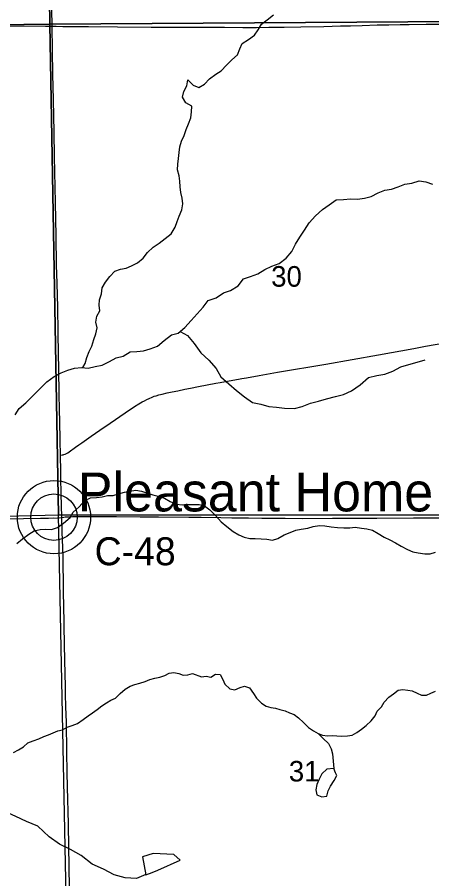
# Model space of a CAD drawing. Extents: x 1985906 to 2360102, y 891258 to 1222054.
# Drawn here: x 2076160 to 2080606, y 1058399 to 1067646 of the extents above; entities that cross this region are included whole.
import ezdxf

# ---------------------------------------------------------------- set-up
doc = ezdxf.new("R2010")
doc.units = 0
for name, color, linetype in [('GM_X_County_Road', 7, 'Continuous'), ('GM_X_County_Road_Text', 7, 'Continuous'), ('GM_X_Minor_Lake', 7, 'Continuous'), ('GM_X_Minor_River', 7, 'Continuous'), ('GM_X_Section', 7, 'Continuous'), ('GM_X_Section_Text', 7, 'Continuous'), ('GM_X_State_Route', 7, 'Continuous'), ('GM_X_Township_Road', 7, 'Continuous'), ('GM_X_Unincorporated', 7, 'Continuous'), ('GM_X_Unincorporated_Location', 7, 'Continuous'), ('GM_X_Unincorporated_Text', 7, 'Continuous')]:
    doc.layers.add(name, color=color, linetype=linetype)

msp = doc.modelspace()

# ---------------------------------------------------------------- linework, layer by layer
at = {"layer": 'GM_X_County_Road'}
msp.add_lwpolyline([(2076636.6, 1062277.7), (2076659.9, 1062281.8), (2076673.9, 1062283.1), (2076689.1, 1062284.5), (2076719.7, 1062285.8), (2076752.2, 1062287.4), (2076789.4, 1062288.1), (2076854.4, 1062288.4), (2076936.5, 1062288.4), (2077132.8, 1062287.2), (2077224.2, 1062286.4), (2077476.8, 1062284.1), (2077673.5, 1062284.4), (2078001.5, 1062282), (2078133, 1062281.2), (2078344.8, 1062277.5), (2078462.5, 1062274.7), (2078640.2, 1062271.9), (2078783.1, 1062270.5), (2078935.4, 1062270.2), (2079032.4, 1062269.8), (2079214.5, 1062268), (2079542.7, 1062269.8), (2079805.3, 1062271), (2080018.3, 1062271.2), (2080412, 1062272.9), (2080854.7, 1062275.1)], dxfattribs=at)
at = {"layer": 'GM_X_Minor_Lake'}
msp.add_line((2077907.1, 1058598.5), (2077840.3, 1058659.5), dxfattribs=at)
for points in [[(2079557.5, 1059584.5), (2079479.3, 1059575.7), (2079426.3, 1059524.2), (2079397.4, 1059468.4), (2079374.5, 1059410.4), (2079361.6, 1059352.4), (2079372.9, 1059300), (2079426.8, 1059277.2), (2079479.1, 1059284.5), (2079496, 1059342.5), (2079518.9, 1059394.4), (2079559.9, 1059454.1), (2079586.8, 1059508), (2079575, 1059536.9)], [(2079575, 1059536.9), (2079557.5, 1059584.5)], [(2077840.3, 1058659.5), (2077618.7, 1058670.8), (2077503.7, 1058636.2), (2077540.3, 1058440)], [(2077608.6, 1058468.1), (2077668.4, 1058493.4), (2077907.1, 1058598.5)], [(2077540.3, 1058440), (2077608.6, 1058468.1)]]:
    msp.add_lwpolyline(points, dxfattribs=at)
at = {"layer": 'GM_X_Minor_River'}
for points in [[(2076864.6, 1063885.2), (2076886.7, 1063929.9), (2076907.7, 1063993.9), (2076930.7, 1064057.8), (2076959.7, 1064115.7), (2076982.8, 1064187.7), (2077003.8, 1064249.6), (2077018.7, 1064311.7), (2077003.5, 1064374.1), (2077012.5, 1064438.3), (2077045.5, 1064496.1), (2077040.3, 1064556.4), (2077043.1, 1064614.6), (2077064.1, 1064678.6), (2077071.1, 1064740.7), (2077108.1, 1064802.5), (2077151.2, 1064864.1), (2077206.2, 1064921.6), (2077266.7, 1064940.9), (2077327.1, 1064952.1), (2077385.8, 1064977.4), (2077450.5, 1065008.7), (2077511.5, 1065062.1), (2077558.5, 1065121.7), (2077619.6, 1065177.1), (2077682.5, 1065222.5), (2077745.4, 1065271.8), (2077812.5, 1065323.1), (2077853.7, 1065394.9), (2077876.6, 1065452.8), (2077897.5, 1065510.8), (2077924.6, 1065580.7), (2077937.6, 1065644.8), (2077930.4, 1065703.1), (2077915.2, 1065763.5), (2077908, 1065825.9), (2077904.9, 1065886.1), (2077895.7, 1065944.5), (2077880.5, 1066009), (2077881.4, 1066069.2), (2077888.3, 1066131.3), (2077897.2, 1066193.5), (2077904.2, 1066255.6), (2077923.1, 1066317.6), (2077950.1, 1066377.5), (2077973.1, 1066441.4), (2077996.1, 1066501.4), (2078021.1, 1066567.3), (2078030, 1066629.4), (2078030.9, 1066691.6), (2077969.2, 1066726.6), (2077931.9, 1066787.3), (2077946.8, 1066849.4), (2077979.9, 1066911.2), (2077990.8, 1066975.3), (2078048.2, 1066916.3), (2078108.1, 1066893.4), (2078166.9, 1066926.8), (2078223.9, 1066984.2), (2078288.9, 1067033.6), (2078347.7, 1067070.9), (2078404.8, 1067130.4), (2078461.8, 1067187.8), (2078522.8, 1067241.2), (2078547.9, 1067307.2), (2078572.8, 1067365.1), (2078641.7, 1067408.3), (2078704.6, 1067453.6), (2078745.6, 1067511.3), (2078778.6, 1067571.1), (2078841.6, 1067618.5), (2078908.6, 1067673.8)], [(2078663.4, 1064862), (2078740.1, 1064891.1), (2078817.1, 1064938.2), (2078892, 1064975.4), (2078968.7, 1065004.5), (2079043.8, 1065059.7), (2079107.1, 1065133.1), (2079146.4, 1065210.9), (2079189.6, 1065284.6), (2079240.9, 1065362.3), (2079290.3, 1065439.9), (2079357.6, 1065513.3), (2079434.9, 1065582.5), (2079505.9, 1065633.8), (2079581, 1065685), (2079659.4, 1065690), (2079733.8, 1065699), (2079810, 1065692), (2079884.5, 1065705), (2079957.1, 1065722.1), (2080031.9, 1065761.3), (2080104.7, 1065790.4), (2080175.1, 1065799.5), (2080245.7, 1065824.7), (2080318.5, 1065855.8), (2080392.9, 1065866.9), (2080471.6, 1065889.9), (2080543.7, 1065878.9), (2080613.7, 1065855.9)], [(2076135.7, 1063377.7), (2076180.9, 1063447.4), (2076252.1, 1063508.7), (2076323.4, 1063580), (2076398.8, 1063655.3), (2076478.2, 1063734.6), (2076557.4, 1063791.7), (2076630.2, 1063830.9), (2076700.9, 1063858.1), (2076775.5, 1063879.2), (2076849.9, 1063886.2), (2076920.2, 1063881.3), (2076996.7, 1063898.3), (2077069.2, 1063911.4), (2077148.1, 1063952.5), (2077221, 1063991.7), (2077297.5, 1064008.8), (2077370.5, 1064056), (2077442.8, 1064057), (2077513.2, 1064064.1), (2077583.9, 1064087.2), (2077664.6, 1064114.3), (2077735.7, 1064175.6), (2077815, 1064238.8), (2077885.5, 1064255.9), (2077956.7, 1064315.2), (2078024, 1064390.6), (2078091.3, 1064462), (2078152.6, 1064535.5), (2078207.8, 1064605), (2078294.6, 1064636), (2078371.7, 1064689.2), (2078448.4, 1064712.2), (2078531.4, 1064763.3), (2078586.7, 1064836.9), (2078663.4, 1064862)], [(2077905.9, 1064272.9), (2077985.6, 1064230.5), (2078058.7, 1064145.2), (2078129.5, 1064045.8), (2078216.7, 1063964.3), (2078293.8, 1063874.9), (2078342.7, 1063785.9), (2078428, 1063710.5), (2078511.3, 1063639.1), (2078598.7, 1063573.7), (2078682.2, 1063510.3), (2078774.3, 1063493), (2078858.3, 1063467.8), (2078942.6, 1063462.6), (2079026.8, 1063451.5), (2079133.1, 1063448), (2079217.8, 1063467), (2079306.7, 1063505.9), (2079391.3, 1063524.9), (2079478, 1063549.8), (2079574.8, 1063576.7), (2079659.5, 1063597.6), (2079744.4, 1063636.6), (2079839.7, 1063699.6), (2079929.2, 1063780.8), (2080017.9, 1063801.7), (2080102.4, 1063816.6), (2080187.2, 1063847.6), (2080274.2, 1063892.6), (2080360.9, 1063917.6), (2080449.7, 1063944.5), (2080534.4, 1063969.4)], [(2076154.1, 1061997.9), (2076215.1, 1062049.2), (2076284.1, 1062096.5), (2076342.8, 1062133.9), (2076407.3, 1062149.1), (2076465.6, 1062152.3), (2076527.8, 1062149.5), (2076592.4, 1062170.7), (2076655.3, 1062216.1), (2076726.4, 1062275.3), (2076759.4, 1062335.2), (2076822.5, 1062392.6), (2076883.7, 1062460), (2076944.4, 1062489.3), (2077010.7, 1062492.4), (2077069, 1062497.7), (2077127.5, 1062513), (2077187.8, 1062514.2), (2077246.2, 1062529.5), (2077308.8, 1062548.7), (2077369.2, 1062559.9), (2077431.5, 1062569.1), (2077491.7, 1062560.3), (2077555.6, 1062539.4), (2077613.6, 1062518.5), (2077671.7, 1062507.7), (2077739.6, 1062484.7), (2077801.3, 1062447.7), (2077867.2, 1062418.7), (2077927.4, 1062413.9), (2077987.7, 1062415.1), (2078052, 1062418.3), (2078110.2, 1062415.5), (2078168.2, 1062402.7)], [(2078168.2, 1062402.7), (2078225.9, 1062359.7), (2078285.2, 1062296.7), (2078346.5, 1062231.6), (2078408, 1062180.6), (2078475.5, 1062125.4), (2078535.3, 1062090.5), (2078595.2, 1062067.6), (2078653.2, 1062052.8), (2078713.4, 1062050), (2078777.7, 1062049.1), (2078835.9, 1062044.3), (2078898, 1062033.4), (2078956.5, 1062052.7), (2079023.3, 1062090), (2079087.9, 1062115.2), (2079148.5, 1062140.6), (2079206.9, 1062151.8), (2079275.4, 1062162.9), (2079333.9, 1062180.2), (2079402.3, 1062189.4), (2079460.5, 1062186.6), (2079526.6, 1062175.6), (2079594.8, 1062168.7), (2079663, 1062165.8), (2079727.3, 1062164.9), (2079785.7, 1062174.2), (2079851.8, 1062163.3), (2079909.9, 1062156.5), (2079969.9, 1062139.6), (2080031.7, 1062104.6), (2080095.4, 1062067.6), (2080155.3, 1062038.7), (2080219, 1062003.7), (2080276.8, 1061970.8), (2080344.5, 1061931.8), (2080402.4, 1061906.9), (2080460.5, 1061896.1), (2080530.6, 1061887.1), (2080588.9, 1061888.3), (2080647.4, 1061903.6)], [(2077419.8, 1060484.8), (2077476.2, 1060500.1), (2077532.7, 1060515.5), (2077581.2, 1060538.9), (2077635.6, 1060552.2), (2077688, 1060563.6), (2077742.5, 1060580.9), (2077791, 1060604.4), (2077841.3, 1060611.8), (2077891.4, 1060601), (2077939.3, 1060584.3), (2077989.6, 1060587.7), (2078038, 1060601.1), (2078137.9, 1060567.6), (2078186.2, 1060575), (2078236.2, 1060562.3), (2078284.9, 1060595.8), (2078337.1, 1060591.1), (2078366.4, 1060538.5), (2078387.8, 1060488), (2078441.3, 1060439.1), (2078495.4, 1060428.3), (2078549.9, 1060451.7), (2078598.4, 1060467.1), (2078652.4, 1060450.3), (2078693.6, 1060387.5), (2078727, 1060336.8), (2078778.5, 1060285.9), (2078830.3, 1060253.1), (2078880.2, 1060236.4), (2078928.4, 1060229.7), (2078978.3, 1060215), (2079032.4, 1060200.2), (2079080.3, 1060181.5), (2079130.2, 1060160.8), (2079177.9, 1060126), (2079229.4, 1060077.1), (2079282.8, 1060022.1), (2079338.6, 1059987.3), (2079386.4, 1059958.5), (2079434.3, 1059941.8), (2079486.4, 1059935.1), (2079540.7, 1059938.4), (2079588.9, 1059933.7), (2079643, 1059931), (2079701.3, 1059934.2), (2079751.6, 1059939.6), (2079804.3, 1059971), (2079853, 1060004.5), (2079901.7, 1060044), (2079954.7, 1060095.5), (2079999.6, 1060149.1), (2080022.4, 1060199), (2080067.3, 1060246.6), (2080096.1, 1060296.4), (2080147.1, 1060348), (2080195.8, 1060383.4), (2080246.6, 1060424.9), (2080296.9, 1060430.3), (2080349, 1060423.6), (2080397.1, 1060414.9), (2080449, 1060392.1), (2080496.9, 1060371.4), (2080549.1, 1060370.7), (2080597.6, 1060392.1), (2080648.1, 1060411.6)], [(2076118, 1059755.2), (2076172.6, 1059782.6), (2076225.3, 1059816), (2076274.1, 1059857.5), (2076330.6, 1059878.9), (2076391.2, 1059900.2), (2076443.7, 1059925.6), (2076494.2, 1059943), (2076595.2, 1059985.8), (2076643.6, 1059999.2), (2076696.2, 1060026.6), (2076748.7, 1060046), (2076807.3, 1060067.3), (2076866.1, 1060108.7), (2076918.9, 1060148.1), (2076967.5, 1060179.6), (2077018.3, 1060217.1), (2077067, 1060256.6), (2077115.7, 1060288.1), (2077164.3, 1060315.6), (2077212.8, 1060339), (2077263.7, 1060388.5), (2077318.6, 1060434), (2077371.3, 1060467.4), (2077419.8, 1060484.8)], [(2079388.2, 1059957.9), (2079439.8, 1059903.6), (2079497.3, 1059850.6), (2079526.6, 1059794), (2079539.9, 1059739.6), (2079557.5, 1059584.5)], [(2077539.6, 1058443.6), (2077438.1, 1058402.1), (2077315.7, 1058409.8), (2077199.7, 1058443.4), (2077086.1, 1058501.2), (2076964.4, 1058557.1), (2076847.2, 1058649), (2076731.6, 1058712.8), (2076614, 1058772.6), (2076500.6, 1058850.4), (2076379.7, 1058962.5), (2076260, 1059014.3), (2076144.2, 1059066), (2076026.5, 1059121.8), (2075908.5, 1059155.5), (2075794.1, 1059161.1), (2075673.6, 1059156.7), (2075559, 1059152.2), (2075443.1, 1059191.9), (2075329.5, 1059249.6), (2075216, 1059315.4), (2075098.3, 1059371.2), (2074976.3, 1059433.4)]]:
    msp.add_lwpolyline(points, dxfattribs=at)
at = {"layer": 'GM_X_Section'}
for points in [[(2076439.2, 1072954.2), (2076509.5, 1067571.2), (2071205, 1067503.2), (2071324.1, 1070199.3), (2071236.5, 1072816.6), (2072161, 1072823.8), (2072160.8, 1072883.3)], [(2076439.2, 1072954.2), (2081360.2, 1072978.2), (2081446.4, 1067603.3), (2076509.5, 1067571.2)], [(2076509.5, 1067571.2), (2081446.4, 1067603.3), (2081682.3, 1062307.2), (2076601.2, 1062300.4)], [(2076509.5, 1067571.2), (2076601.2, 1062300.4), (2071317.9, 1062170.5), (2071205, 1067503.2)], [(2076601.2, 1062300.4), (2081682.3, 1062307.2), (2082018.5, 1056973.6), (2080993.8, 1056974.6), (2076709.3, 1056959.8)]]:
    msp.add_lwpolyline(points, close=True, dxfattribs=at)
at = {"layer": 'GM_X_State_Route'}
for points in [[(2076535, 1067550.9), (2076528.8, 1067923), (2076525.8, 1068152.6), (2076509, 1069120.8), (2076507.3, 1069218.7), (2076504.4, 1069373.6)], [(2076600.1, 1064239.8), (2076599.8, 1064266.7), (2076595.9, 1064529.2), (2076588, 1064791.2), (2076581.3, 1064986.7), (2076576, 1065298.3), (2076570.1, 1065659.2), (2076559.6, 1066151.3), (2076554.3, 1066413.7), (2076547.3, 1066758.2), (2076542.5, 1067037), (2076535, 1067550.9)], [(2076614.2, 1063426.5), (2076610.7, 1063610.6), (2076605.4, 1063856.7), (2076600.1, 1064239.8)], [(2076624.3, 1062945.9), (2076641, 1062948), (2076650.6, 1062949.3), (2076661.1, 1062952.1), (2076672.5, 1062956.3), (2076687.8, 1062962.9), (2076702.5, 1062971.8), (2076717.7, 1062982.5), (2076784.7, 1063030.6), (2076819.3, 1063055.3), (2076853.5, 1063079.3), (2076954.5, 1063149.5), (2077047.3, 1063213.4), (2077157.5, 1063289.2), (2077317.6, 1063399.3), (2077416.6, 1063467.4), (2077465.7, 1063498.2), (2077500.5, 1063518.2), (2077523.2, 1063530.7), (2077548.6, 1063544.5), (2077573.2, 1063555), (2077605.8, 1063568.8), (2077629.5, 1063577.6), (2077649.4, 1063584.1), (2077678.9, 1063592.5), (2077713.9, 1063602), (2077766.4, 1063614), (2077820.5, 1063625.3), (2077882.2, 1063637.6), (2077956.4, 1063653.5), (2078016.7, 1063665.5), (2078102.5, 1063682.4), (2078290.6, 1063719), (2078336.6, 1063727.6), (2078394.8, 1063738.1), (2078532.9, 1063761.4), (2078567.8, 1063767.4), (2078620.4, 1063776.9), (2078756.2, 1063800.9), (2078953.3, 1063836.2), (2079470.1, 1063923.8), (2080035.5, 1064024.3), (2080414, 1064091.9), (2080540.4, 1064114.4), (2080871.9, 1064172)], [(2076624.3, 1062945.9), (2076621.5, 1063102.5), (2076616.4, 1063315.5), (2076614.2, 1063426.5)], [(2076636.6, 1062277.7), (2076634.1, 1062408.5), (2076632.1, 1062527.6), (2076628.9, 1062706), (2076628.2, 1062771.1), (2076624.3, 1062945.9)], [(2072986.6, 1062204.7), (2073144.1, 1062207.7), (2073323.6, 1062211.3), (2073749.9, 1062218.7), (2073897.6, 1062221.9), (2073968.2, 1062223.2), (2074160.3, 1062227.9), (2074357.1, 1062232.2), (2074554, 1062235.2), (2074767.4, 1062239.3), (2074849.7, 1062239.9), (2075128.7, 1062245.5), (2075258.9, 1062248.1), (2075380.4, 1062250.5), (2075561.3, 1062253.7), (2075698.4, 1062255.2), (2075752.3, 1062255.7), (2076228.4, 1062265.2), (2076409, 1062268.6), (2076495.6, 1062270.5), (2076590.9, 1062273.5), (2076610.8, 1062274.8), (2076636.6, 1062277.7)], [(2076679, 1060382.4), (2076677, 1060470.4), (2076674, 1060595.6), (2076666.9, 1060907), (2076659.1, 1061346.7), (2076657.3, 1061450), (2076656.2, 1061515.3), (2076650.6, 1061841.7), (2076647.7, 1061953.1), (2076645.1, 1062040.3), (2076642.7, 1062116.7), (2076636.6, 1062277.7)], [(2076696.6, 1059543), (2076691.6, 1059759.2), (2076686.8, 1060080.5), (2076682.1, 1060245.9), (2076679, 1060382.4)], [(2076751.2, 1055746.2), (2076750.6, 1055927.1), (2076748.3, 1056248.6), (2076747.5, 1056465.5), (2076745.6, 1056919), (2076744.5, 1057028.6), (2076743.3, 1057148.1), (2076741.1, 1057299.9), (2076737.1, 1057484.5), (2076733.1, 1057627.5), (2076728.5, 1057872.8), (2076721, 1058283.6), (2076716.1, 1058544.3), (2076712.5, 1058736.1), (2076707.8, 1058988.5), (2076700.3, 1059382), (2076696.6, 1059543)]]:
    msp.add_lwpolyline(points, dxfattribs=at)
at = {"layer": 'GM_X_Township_Road'}
for points in [[(2076535, 1067550.9), (2076576.5, 1067549.5), (2076647.2, 1067547.6), (2076760, 1067546), (2076923, 1067545.3), (2077235, 1067542.8), (2077595.9, 1067541.4), (2077891.3, 1067540.4), (2078137.3, 1067540), (2078383.4, 1067538.7), (2078580.3, 1067537.1), (2078727.8, 1067537.1), (2078860.3, 1067538.2), (2079023.1, 1067539.5), (2079203.4, 1067542.4), (2079448.3, 1067547.9), (2079628.5, 1067552.6), (2079733.5, 1067555.5), (2079859.2, 1067559.2), (2080021.7, 1067563.5), (2080147, 1067565.5), (2080267.6, 1067567.4), (2080365.6, 1067568.8), (2080546.4, 1067571.6), (2080715.3, 1067573)], [(2074139.2, 1067503.3), (2074152.7, 1067508.3), (2074170.1, 1067514.7), (2074182.9, 1067517.7), (2074192.7, 1067520.4), (2074204.8, 1067523), (2074222.9, 1067526.3), (2074238.8, 1067528.9), (2074266.9, 1067532.2), (2074287.9, 1067534), (2074315.1, 1067534.5), (2074495.8, 1067535.4), (2074713.4, 1067538), (2074826.4, 1067538.5), (2075054, 1067541.1), (2075300, 1067544.9), (2075469.1, 1067546.4), (2075611.3, 1067547), (2075808.2, 1067548.7), (2076070.3, 1067551.4), (2076234.3, 1067552.5), (2076462.9, 1067552.3), (2076501.7, 1067552.3), (2076535, 1067550.9)]]:
    msp.add_lwpolyline(points, dxfattribs=at)
at = {"layer": 'GM_X_Unincorporated'}
for radius in [392.8, 249]:
    msp.add_circle((2076553.6, 1062280.5), radius, dxfattribs=at)
at = {"layer": 'GM_X_Unincorporated_Location'}
msp.add_line((2076553.6, 1062280.5), (2076553.6, 1062280.5), dxfattribs=at)

# ---------------------------------------------------------------- texts
at = {"layer": 'GM_X_County_Road_Text'}
msp.add_text('C-48', height=300, rotation=0.00001, dxfattribs=at).set_placement((2076989.8, 1061764.4))
at = {"layer": 'GM_X_Section_Text'}
for s, p in [('30', (2078884, 1064754.3)), ('31', (2079073.2, 1059443.5))]:
    msp.add_text(s, height=221, rotation=0.00001, dxfattribs=at).set_placement(p)
at = {"layer": 'GM_X_Unincorporated_Text'}
msp.add_text('Pleasant Home', height=417, rotation=0.00001, dxfattribs=at).set_placement((2076809.4, 1062342.6))

doc.saveas('drawing.dxf')
